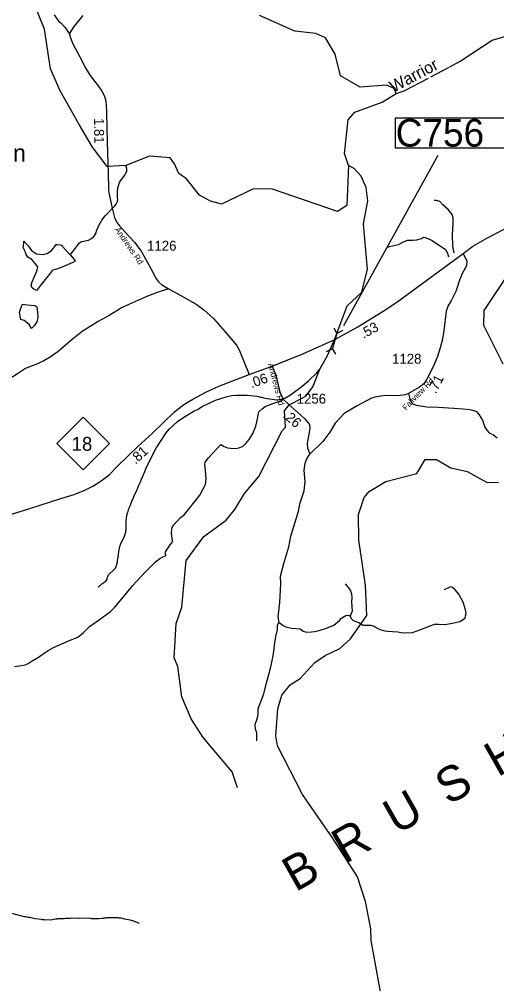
# Model space of a CAD drawing. Extents: x 1248224 to 1454986, y 825081 to 985870.
# Drawn here: x 1312834 to 1318874, y 831833 to 844031 of the extents above; entities that cross this region are included whole.
import ezdxf

# ---------------------------------------------------------------- set-up
doc = ezdxf.new("R2010")
doc.units = 0
for name, color, linetype in [('Exist Geographical Mountain Summit Label', 7, 'Continuous'), ('Exist Hydrographic Creek Single Shore', 7, 'Continuous'), ('Exist Hydrographic Creek Single Shore Label', 7, 'Continuous'), ('Exist Hydrographic Misc Water Feature', 7, 'Continuous'), ('Exist Road Non-System Type 51', 7, 'Continuous'), ('Exist Road Primary NC Attributed', 7, 'Continuous'), ('Exist Road Primary NC Mileage Hundredths English Label', 7, 'Continuous'), ('Exist Road Primary NC Shield CELL', 7, 'Continuous'), ('Exist Road Primary NC Shield Number Label', 7, 'Continuous'), ('Exist Road Primary NC Structure Culvert CELL', 7, 'Continuous'), ('Exist Road Primary NC Structure Culvert Number Label', 7, 'Continuous'), ('Exist Road Secondary Mileage Hundredths English Label', 7, 'Continuous'), ('Exist Road Secondary Type 51 Attributed', 7, 'Continuous'), ('Exist Road Secondary Type 51 Label', 7, 'Continuous'), ('Exist Road Secondary Type 51 Number Label', 7, 'Continuous')]:
    doc.layers.add(name, color=color, linetype=linetype)

msp = doc.modelspace()

# ---------------------------------------------------------------- linework, layer by layer
at = {"layer": 'Exist Hydrographic Creek Single Shore'}
for points in [[(1313945, 842169), (1313762, 842413), (1313593, 842700), (1313350, 843127), (1313231, 843405), (1313151, 843906), (1313009, 844260), (1312927, 844321), (1312736, 844357), (1312369, 844342), (1312112, 844406), (1312006, 844510), (1311967, 844625), (1311985, 845035), (1311946, 845151), (1311677, 845434)], [(1318281, 843432), (1318412, 843501), (1318818, 843766), (1319078, 843842), (1319212, 843840), (1319386, 843794), (1319629, 843874), (1320373, 843915), (1320567, 844016), (1320661, 844149), (1320714, 844350), (1320687, 844487), (1320602, 844737)], [(1316997, 842184), (1316977, 841675), (1316858, 841602), (1316039, 841881), (1315797, 841886), (1315393, 841694), (1315252, 841730), (1315112, 841808), (1314950, 842015), (1314851, 842082), (1314796, 842202), (1314741, 842277), (1314482, 842302), (1314184, 842183), (1313945, 842169)], [(1316826, 839989), (1316980, 840408), (1317168, 840578), (1317241, 840869), (1317188, 841445), (1317245, 841736), (1317224, 841904), (1317160, 842046), (1317071, 842146), (1316997, 842184)], [(1316188, 839077), (1316248, 839154), (1316403, 839235), (1316462, 839270), (1316548, 839383), (1316637, 839608), (1316735, 839777), (1316826, 839989)], [(1315596, 834310), (1315526, 834512), (1315160, 834946), (1315007, 835182), (1314889, 835460), (1314840, 835846), (1314792, 835955), (1314819, 836388), (1314890, 836596), (1314946, 837186), (1315170, 837490), (1315450, 837698), (1315561, 837830), (1315683, 838035), (1315863, 838248), (1316160, 838826), (1316203, 838874), (1316188, 839077)]]:
    msp.add_lwpolyline(points, dxfattribs=at)
at = {"layer": 'Exist Hydrographic Misc Water Feature'}
for points in [[(1317602, 843094), (1317578, 843154), (1317479, 843198), (1317145, 843172), (1316898, 843318), (1316829, 843589), (1316709, 843798), (1316585, 843853), (1316319, 843881), (1315873, 844078)], [(1318039, 843304), (1318271, 843427)], [(1317602, 843094), (1317702, 843125), (1318010, 843288)], [(1316997, 842184), (1316950, 842332), (1316993, 842758), (1317079, 842855), (1317424, 842983), (1317602, 843094)], [(1313476, 841054), (1313516, 841100), (1313596, 841202), (1313621, 841220), (1313645, 841227), (1313709, 841238), (1313748, 841257), (1313776, 841284), (1313795, 841308), (1313807, 841332), (1313812, 841355), (1313833, 841403), (1313839, 841425), (1313879, 841492), (1313920, 841547), (1314041, 841670), (1314059, 841694), (1314076, 841725), (1314077, 841741), (1314081, 841749), (1314078, 841781), (1314077, 841853), (1314080, 841901), (1314102, 841965), (1314114, 841988), (1314170, 842059), (1314184, 842083), (1314184, 842091), (1314193, 842106), (1314194, 842146), (1314184, 842183)], [(1313476, 841054), (1313530, 840995), (1313542, 840972), (1313512, 840954), (1313354, 840887), (1313294, 840865), (1313254, 840857), (1313217, 840806), (1313112, 840678), (1313072, 840626), (1313052, 840599), (1313020, 840619), (1312993, 840640), (1312983, 840669), (1312996, 840709), (1313055, 840847), (1313068, 840901), (1313037, 840941), (1312994, 840992), (1312943, 841024), (1312918, 841064), (1312912, 841086), (1312884, 841145), (1312891, 841199), (1312892, 841227), (1312950, 841163), (1312990, 841109), (1313050, 841066), (1313128, 841058), (1313186, 841070), (1313243, 841107), (1313284, 841158), (1313300, 841182), (1313321, 841182), (1313350, 841179), (1313375, 841169), (1313378, 841163), (1313475, 841058)], [(1318956, 839669), (1318709, 840157), (1318714, 840350), (1319076, 840891)], [(1312873, 840429), (1312934, 840421), (1313030, 840410), (1313058, 840395), (1313063, 840325), (1313068, 840262), (1313058, 840203), (1313023, 840155), (1312988, 840121), (1312959, 840169), (1312897, 840220), (1312853, 840234), (1312835, 840324), (1312853, 840379), (1312873, 840429)], [(1313830, 836852), (1313838, 836854), (1313879, 836893), (1313928, 836926), (1313944, 836949), (1313951, 836981), (1313967, 837011), (1314035, 837071), (1314051, 837091), (1314064, 837122), (1314077, 837170), (1314082, 837218), (1314086, 837226), (1314097, 837329), (1314101, 837337), (1314106, 837369), (1314114, 837385), (1314114, 837393), (1314160, 837480), (1314182, 837543), (1314185, 837583), (1314185, 837703), (1314189, 837711), (1314194, 837759), (1314203, 837791), (1314212, 837807), (1314216, 837831), (1314224, 837846), (1314225, 837854), (1314241, 837886), (1314254, 837926), (1314267, 837949), (1314267, 837957), (1314284, 837989), (1314284, 837997), (1314326, 838084), (1314347, 838139), (1314368, 838179), (1314385, 838227), (1314402, 838258), (1314402, 838266), (1314419, 838298), (1314436, 838345), (1314513, 838509), (1314570, 838614), (1314576, 838620), (1314620, 838693), (1314694, 838801), (1314731, 838848), (1314837, 838946), (1314902, 838990), (1315048, 839079), (1315089, 839098), (1315146, 839133), (1315316, 839213), (1315452, 839257), (1315517, 839272), (1315581, 839278), (1315717, 839277), (1315843, 839264), (1315888, 839251), (1315904, 839251), (1315928, 839242), (1315968, 839237), (1315976, 839233), (1316088, 839218), (1316128, 839222), (1316192, 839240), (1316265, 839282), (1316412, 839389), (1316493, 839459), (1316597, 839558), (1316637, 839608)], [(1317411, 831686), (1317285, 832379), (1317280, 832527), (1317214, 832873), (1317112, 833184), (1316807, 833666), (1316419, 834225), (1316100, 834842), (1316078, 834967), (1316103, 835308), (1316157, 835481), (1316260, 835613), (1316387, 835693), (1316575, 835896), (1316702, 835985), (1316888, 836074), (1317024, 836196), (1317231, 836490), (1317215, 836875), (1317128, 837444), (1317127, 837769), (1317199, 837984), (1317259, 838059), (1317471, 838186), (1317865, 838286), (1317969, 838465), (1318111, 838462), (1318292, 838360), (1318499, 838313), (1318755, 838173), (1318896, 838177)], [(1314354, 832596), (1314282, 832626), (1314235, 832639), (1314171, 832649), (1314123, 832662), (1314099, 832662), (1314091, 832666), (1313939, 832666), (1313931, 832662), (1313899, 832663), (1313891, 832659), (1313835, 832656), (1313827, 832653), (1313747, 832655), (1313739, 832659), (1313593, 832662), (1313579, 832658), (1313491, 832661), (1313483, 832657), (1313417, 832658), (1313403, 832655), (1313355, 832656), (1313347, 832652), (1313315, 832653), (1313307, 832649), (1313291, 832649), (1313235, 832639), (1313187, 832640), (1313171, 832636), (1313155, 832640), (1313123, 832641), (1313115, 832645), (1313035, 832655), (1313003, 832664), (1312979, 832665), (1312971, 832669), (1312947, 832669), (1312915, 832678), (1312899, 832678), (1312740, 832722)]]:
    msp.add_lwpolyline(points, dxfattribs=at)
at = {"layer": 'Exist Road Non-System Type 51'}
msp.add_line((1316473, 838473), (1316510, 838529), dxfattribs=at)
for points in [[(1313277, 844087), (1313334, 844005), (1313361, 843986), (1313412, 843933), (1313456, 843865), (1313469, 843839)], [(1318334, 841077), (1318321, 841162), (1318314, 841303), (1318322, 841454), (1318322, 841519), (1318312, 841562), (1318258, 841627), (1318194, 841686), (1318154, 841725), (1318113, 841738), (1318083, 841738)], [(1317500, 841151), (1317517, 841156), (1317631, 841182), (1317685, 841212), (1317746, 841238), (1317813, 841238), (1317864, 841241), (1317921, 841257), (1317948, 841274), (1317975, 841270), (1318056, 841234), (1318225, 841120), (1318252, 841074), (1318265, 841025)], [(1314708, 840618), (1314593, 840579), (1314455, 840528), (1314229, 840428), (1314137, 840384), (1313973, 840286), (1313833, 840207), (1313628, 840081), (1313504, 839983), (1313326, 839831), (1313226, 839759), (1313145, 839713), (1313044, 839664), (1312963, 839636), (1312913, 839613), (1312810, 839546), (1312706, 839479)], [(1315384, 838652), (1315427, 838629), (1315469, 838612), (1315505, 838607), (1315575, 838604), (1315612, 838610), (1315659, 838629), (1315702, 838665), (1315744, 838716), (1315789, 838791), (1315827, 838886), (1315851, 838995), (1315856, 839033), (1315866, 839065), (1315905, 839105), (1315946, 839132), (1316040, 839170), (1316145, 839205), (1316173, 839226)], [(1317759, 839298), (1317778, 839213), (1317805, 839170), (1317855, 839151), (1317990, 839131), (1318132, 839124), (1318331, 839111), (1318445, 839105), (1318536, 839095), (1318587, 839085), (1318621, 839065), (1318651, 839029), (1318695, 838961), (1318725, 838872), (1318749, 838833), (1318779, 838800), (1318833, 838774), (1318879, 838738)], [(1314694, 837251), (1314680, 837278), (1314685, 837297), (1314724, 837358), (1314744, 837384), (1314765, 837410), (1314771, 837425), (1314770, 837466), (1314761, 837536), (1314764, 837580), (1314769, 837603), (1314789, 837636), (1314875, 837729), (1314921, 837763), (1314959, 837809), (1315073, 837952), (1315120, 838012), (1315162, 838092), (1315188, 838146), (1315197, 838217), (1315191, 838325), (1315182, 838405), (1315187, 838429), (1315226, 838485), (1315384, 838652)], [(1316120, 836401), (1316111, 836474), (1316131, 836654), (1316144, 836890), (1316138, 836988), (1316181, 837148), (1316242, 837361), (1316269, 837492), (1316337, 837711), (1316365, 837812), (1316389, 837917), (1316423, 838015), (1316439, 838068), (1316449, 838179), (1316439, 838329), (1316449, 838418), (1316473, 838473)], [(1312775, 835846), (1312861, 835856), (1312910, 835868), (1312946, 835882), (1312995, 835915), (1313076, 835962), (1313137, 836005), (1313201, 836049), (1313265, 836084), (1313371, 836133), (1313476, 836178), (1313566, 836213), (1313590, 836229), (1313645, 836275), (1313724, 836350), (1313847, 836438), (1313990, 836540), (1314042, 836596), (1314151, 836728), (1314267, 836867), (1314428, 837040), (1314521, 837132), (1314559, 837170), (1314611, 837211), (1314650, 837233), (1314694, 837251)], [(1317021, 836479), (1317049, 836549), (1317047, 836602), (1317042, 836663), (1317045, 836718), (1317040, 836762), (1317023, 836810), (1316987, 836861), (1316963, 836893)], [(1317021, 836479), (1317035, 836448), (1317060, 836428), (1317130, 836400), (1317183, 836370), (1317234, 836370), (1317277, 836370), (1317323, 836356), (1317350, 836337), (1317394, 836312), (1317459, 836296), (1317495, 836291), (1317555, 836288), (1317623, 836283), (1317667, 836277), (1317712, 836271), (1317807, 836276), (1317903, 836308), (1318089, 836381), (1318142, 836380), (1318217, 836376), (1318316, 836395), (1318406, 836416), (1318449, 836438), (1318475, 836463), (1318481, 836487), (1318487, 836516), (1318480, 836561), (1318449, 836660), (1318393, 836762), (1318350, 836817), (1318313, 836844), (1318290, 836851), (1318210, 836817)], [(1316120, 836401), (1316172, 836365), (1316217, 836344), (1316283, 836332), (1316389, 836320), (1316426, 836293), (1316469, 836281), (1316530, 836284), (1316569, 836286), (1316627, 836300), (1316721, 836329), (1316812, 836370), (1316883, 836428), (1316912, 836455), (1316943, 836479), (1316967, 836491), (1317003, 836493), (1317021, 836479)], [(1316120, 836401), (1316103, 836383), (1316095, 836360), (1316095, 836314), (1316076, 836223), (1316058, 836113), (1316048, 836005), (1316036, 835958), (1316025, 835902), (1316010, 835820), (1315988, 835738), (1315955, 835616), (1315918, 835486), (1315877, 835372), (1315862, 835329), (1315852, 835302), (1315850, 835253), (1315849, 835210), (1315831, 835154), (1315819, 835123), (1315814, 835100), (1315819, 835058), (1315833, 835010), (1315834, 834943), (1315835, 834905)]]:
    msp.add_lwpolyline(points, dxfattribs=at)
at = {"layer": 'Exist Road Primary NC Attributed'}
msp.add_line((1315742, 839540), (1316032, 839646), dxfattribs=at)
for points in [[(1318448, 841070), (1318573, 841161), (1318749, 841264), (1318960, 841374), (1319572, 841621), (1320208, 841872), (1320706, 842073), (1321225, 842282), (1321471, 842380), (1321578, 842417), (1321793, 842506), (1321966, 842600), (1322051, 842661), (1322137, 842742), (1322195, 842822), (1322442, 843185), (1322651, 843519)], [(1316032, 839646), (1316420, 839799), (1316827, 839982), (1317115, 840141), (1317439, 840339), (1317612, 840453), (1318448, 841070)], [(1314221, 838519), (1314332, 838627), (1314518, 838797), (1314797, 839065), (1314916, 839158), (1315029, 839228), (1315196, 839316), (1315357, 839389), (1315742, 839540)], [(1312052, 837564), (1312288, 837637), (1312568, 837723), (1312969, 837845), (1313361, 837969), (1313528, 838020), (1313665, 838077), (1313764, 838126), (1313872, 838195), (1313970, 838271), (1314072, 838373), (1314221, 838519)]]:
    msp.add_lwpolyline(points, dxfattribs=at)
at = {"layer": 'Exist Road Primary NC Shield CELL'}
msp.add_lwpolyline([(1313310, 838664), (1313643, 838997), (1313976, 838664), (1313643, 838331)], close=True, dxfattribs=at)
at = {"layer": 'Exist Road Primary NC Structure Culvert CELL'}
for p, q in [((1316812, 840130), (1316853, 840057)), ((1316927, 840095), (1316853, 840057)), ((1316853, 840057), (1316795, 839867)), ((1316721, 839830), (1316795, 839867)), ((1316837, 839795), (1316795, 839867))]:
    msp.add_line(p, q, dxfattribs=at)
at = {"layer": 'Exist Road Primary NC Structure Culvert Number Label'}
msp.add_line((1316938, 840158), (1318133, 842311), dxfattribs=at)
msp.add_lwpolyline([(1317593, 842784), (1319086, 842784), (1319086, 842400), (1317593, 842400)], close=True, dxfattribs=at)
at = {"layer": 'Exist Road Secondary Type 51 Attributed'}
for points in [[(1313639, 844078), (1313525, 843940), (1313472, 843859), (1313469, 843839), (1313483, 843796), (1313513, 843721), (1313599, 843556)], [(1313599, 843556), (1313607, 843539), (1313678, 843407), (1313731, 843320), (1313833, 843190), (1313878, 843123), (1313906, 843068), (1313923, 843017), (1313932, 842951), (1313939, 842850), (1313940, 842653), (1313951, 842332), (1313960, 842099), (1313962, 841878), (1313966, 841835), (1314010, 841643), (1314039, 841525), (1314066, 841459), (1314102, 841417), (1314220, 841287), (1314294, 841208), (1314346, 841135), (1314370, 841106), (1314432, 841002), (1314526, 840823), (1314559, 840763), (1314594, 840712), (1314634, 840679), (1314709, 840629), (1314906, 840519), (1315071, 840427), (1315168, 840358), (1315289, 840245), (1315440, 840078), (1315557, 839939), (1315582, 839909), (1315614, 839851), (1315742, 839540)], [(1318448, 841070), (1318495, 840972), (1318491, 840913), (1318438, 840818), (1318402, 840731), (1318358, 840590), (1318327, 840531), (1318297, 840472), (1318260, 840410), (1318233, 840341), (1318206, 840096), (1318189, 839985), (1318157, 839874), (1318123, 839766), (1318069, 839635), (1317992, 839481), (1317951, 839419), (1317898, 839380), (1317759, 839298), (1317714, 839281), (1317623, 839268), (1317485, 839272), (1317402, 839265), (1317338, 839252), (1317289, 839239), (1317107, 839144), (1316944, 839047), (1316830, 838922), (1316761, 838809), (1316673, 838692), (1316510, 838529)], [(1316032, 839646), (1316079, 839533), (1316109, 839406), (1316129, 839314), (1316173, 839226), (1316248, 839154)], [(1316248, 839154), (1316443, 838980), (1316507, 838908), (1316510, 838859), (1316487, 838735), (1316476, 838670), (1316480, 838611), (1316510, 838529)]]:
    msp.add_lwpolyline(points, dxfattribs=at)

# ---------------------------------------------------------------- texts
at = {"layer": 'Exist Geographical Mountain Summit Label'}
msp.add_text('McInnis Mountain', height=220, dxfattribs=at).set_placement((1310612, 842229))
msp.add_text('B  R  U  S  H  Y', height=440, rotation=29.6133, dxfattribs=at).set_placement((1316328, 832987))
at = {"layer": 'Exist Hydrographic Creek Single Shore Label'}
msp.add_text('Warrior', height=150, rotation=28.0805, dxfattribs=at).set_placement((1317569, 843102))
at = {"layer": 'Exist Road Primary NC Mileage Hundredths English Label'}
for s, rotation, p in [('.53', 28.8779, (1317189, 839989)), ('.06', 19.9963, (1315772, 839364)), ('.81', 42.5336, (1314304, 838397))]:
    msp.add_text(s, height=125, rotation=rotation, dxfattribs=at).set_placement(p)
at = {"layer": 'Exist Road Primary NC Shield Number Label'}
msp.add_text('18', height=175, dxfattribs=at).set_placement((1313497, 838574))
at = {"layer": 'Exist Road Primary NC Structure Culvert Number Label'}
msp.add_text('C756', height=350, dxfattribs=at).set_placement((1317596, 842420))
at = {"layer": 'Exist Road Secondary Mileage Hundredths English Label'}
for s, rotation, p in [('1.81', 270.4386, (1313780, 842783)), ('.71', 63.2371, (1318104, 839287)), ('.26', 318.3055, (1316159, 839010))]:
    msp.add_text(s, height=125, rotation=rotation, dxfattribs=at).set_placement(p)
at = {"layer": 'Exist Road Secondary Type 51 Label'}
for s, rotation, p in [('Andrews Rd', 304.8412, (1314037, 841370)), ('Andrews Rd', 284.4747, (1315980, 839670)), ('Fallview Rd', 46.0684, (1317726, 839079))]:
    msp.add_text(s, height=75, rotation=rotation, dxfattribs=at).set_placement(p)
at = {"layer": 'Exist Road Secondary Type 51 Number Label'}
for s, p in [('1126', (1314451, 841105)), ('1128', (1317550, 839675)), ('1256', (1316343, 839170))]:
    msp.add_text(s, height=125, dxfattribs=at).set_placement(p)

doc.saveas('drawing.dxf')
